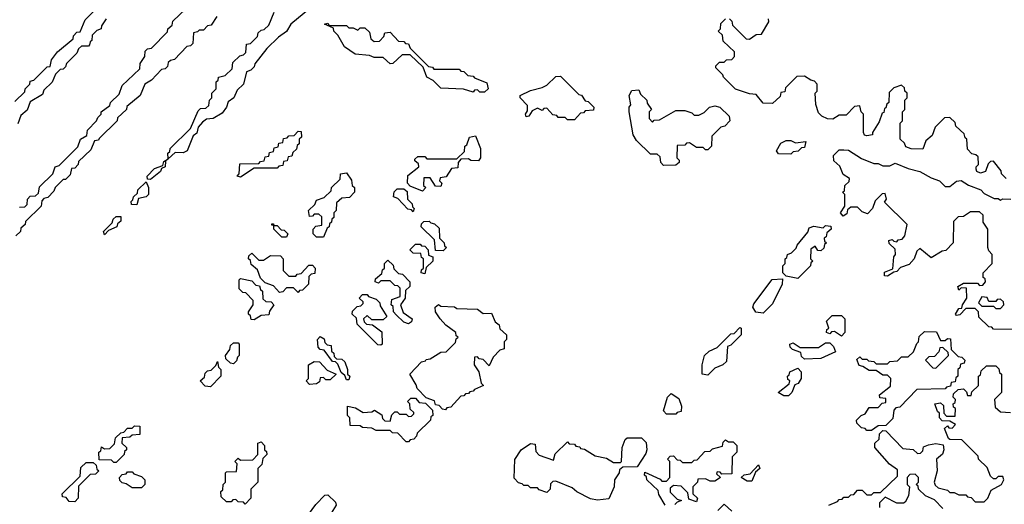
# Model space of a CAD drawing. Extents: x 2708302 to 2968450, y 494490 to 722710.
# Tile 259 of 284: x 2898646 to 2902922, y 679759 to 681865. Entities that reach past the tile are written whole.
import ezdxf

# ---------------------------------------------------------------- set-up
doc = ezdxf.new("R2010")
doc.units = 0

msp = doc.modelspace()

# ---------------------------------------------------------------- linework, layer by layer
at = {"layer": '0CON20XD'}
for points in [[(2898625, 681510), (2898668.3, 681551.7), (2898670, 681565), (2898690, 681585), (2898691.7, 681598.3), (2898708.3, 681601.7), (2898765, 681660), (2898778.3, 681661.7), (2898785, 681690), (2898810, 681725), (2898878.3, 681781.7), (2898880, 681795), (2898895, 681810), (2898908.3, 681811.7), (2898930, 681865), (2898978.3, 681911.7)], [(2898645, 681050), (2898668.3, 681051.7), (2898678.3, 681061.7), (2898680, 681085), (2898691.7, 681098.3), (2898715, 681100), (2898728.3, 681111.7), (2898731.7, 681138.3), (2898790, 681195), (2898800, 681225), (2898818.3, 681231.7), (2898898.3, 681311.7), (2898910, 681345), (2898938.3, 681361.7), (2898940, 681385), (2898980, 681425), (2898985, 681440), (2899000, 681455), (2899000, 681465), (2899038.3, 681491.7), (2899040, 681505), (2899078.3, 681541.7), (2899091.7, 681578.3), (2899140, 681625), (2899168.3, 681651.7), (2899170, 681675), (2899190, 681705), (2899191.7, 681728.3), (2899201.7, 681738.3), (2899218.3, 681741.7), (2899288.3, 681811.7), (2899290, 681825), (2899308.3, 681841.7), (2899311.7, 681858.3), (2899368.3, 681911.7)], [(2899905.7, 681914.3), (2899824, 681846), (2899805, 681813.3), (2899770.7, 681789.3), (2899720, 681740), (2899667.5, 681672.5), (2899665, 681660), (2899650, 681645), (2899631.7, 681638.3), (2899618, 681585), (2899591.2, 681558.8), (2899576.2, 681525), (2899551.7, 681508.3), (2899544.2, 681485), (2899525, 681458), (2899486.7, 681435), (2899457.5, 681432.5), (2899440, 681420), (2899421.7, 681398.3), (2899415, 681372.5), (2899400, 681360), (2899373.8, 681295), (2899356.4, 681286.4), (2899321.7, 681288.3), (2899290.4, 681259.6), (2899280, 681250), (2899277.5, 681225), (2899261.7, 681218.3), (2899257.5, 681205), (2899215, 681170)], [(2899501.7, 681878.3), (2899478.3, 681841.7), (2899461.7, 681838.3), (2899445, 681820), (2899425, 681820), (2899418.3, 681811.7), (2899401.7, 681808.3), (2899398.3, 681761.7), (2899388.3, 681751.7), (2899371.7, 681748.3), (2899318.3, 681691.7), (2899301.7, 681688.3), (2899291.7, 681678.3), (2899288.3, 681661.7), (2899278.3, 681651.7), (2899261.7, 681648.3), (2899218.3, 681601.7), (2899190, 681585), (2899170, 681535), (2899111.7, 681488.3), (2899110, 681475), (2899071.7, 681438.3), (2899070, 681425), (2898991.7, 681348.3), (2898988.3, 681341.7), (2898971.7, 681338.3), (2898955, 681300), (2898901.7, 681248.3), (2898900, 681235), (2898885, 681220), (2898871.7, 681218.3), (2898865, 681190), (2898845, 681170), (2898835, 681170), (2898800, 681135), (2898795, 681120), (2898768.3, 681091.7), (2898751.7, 681088.3), (2898741.7, 681078.3), (2898740, 681055), (2898671.7, 680988.3), (2898670, 680975), (2898651.7, 680958.3), (2898650, 680945), (2898630, 680925)], [(2899021.7, 681868.3), (2899001.7, 681838.3), (2899000, 681825), (2898981.7, 681818.3), (2898961.7, 681798.3), (2898960, 681775), (2898951.7, 681768.3), (2898950, 681755), (2898945, 681750), (2898915, 681750), (2898901.7, 681738.3), (2898895, 681720), (2898850, 681675), (2898845, 681660), (2898835, 681650), (2898821.7, 681648.3), (2898801.7, 681628.3), (2898787, 681593), (2898751.7, 681558.3), (2898745, 681540), (2898691.7, 681508.3), (2898678.3, 681471.7), (2898651.7, 681448.3), (2898638.3, 681411.7)], [(2899215, 681170), (2899201.7, 681171.7), (2899200, 681185), (2899231.7, 681218.3), (2899268.3, 681231.7), (2899271.7, 681248.3), (2899290.4, 681259.6), (2899290, 681285), (2899298.3, 681291.7), (2899300, 681305), (2899388.3, 681391.7), (2899421.7, 681468.3), (2899431.7, 681478.3), (2899455, 681480), (2899468.3, 681491.7), (2899470, 681515), (2899480, 681525), (2899480, 681545), (2899500, 681565), (2899500, 681595), (2899508.3, 681601.7), (2899510, 681615), (2899538.3, 681621.7), (2899568.3, 681651.7), (2899571.7, 681678.3), (2899601.7, 681708.3), (2899618.3, 681711.7), (2899628.3, 681721.7), (2899631.7, 681758.3), (2899648.3, 681761.7), (2899678.3, 681791.7), (2899681.7, 681808.3), (2899695, 681820), (2899708.3, 681821.7), (2899728.3, 681841.7), (2899751.7, 681898.3)], [(2902930, 681175), (2902910, 681195), (2902908.3, 681208.3), (2902875, 681250), (2902861.7, 681248.3), (2902851.7, 681238.3), (2902840, 681205), (2902818.3, 681198.3), (2902802.5, 681205), (2902800, 681215), (2902800, 681225), (2902810, 681235), (2902808.3, 681268.3), (2902798.3, 681278.3), (2902781.7, 681281.7), (2902761.7, 681301.7), (2902760, 681345), (2902751.7, 681351.7), (2902748.3, 681368.3), (2902711.7, 681401.7), (2902708.3, 681418.3), (2902685, 681440), (2902661.7, 681438.3), (2902621.7, 681398.3), (2902608.3, 681361.7), (2902581.7, 681338.3), (2902568.3, 681301.7), (2902517, 681303), (2902495, 681312.5), (2902488.3, 681328.3), (2902470, 681345), (2902470, 681415), (2902480, 681425), (2902480, 681465), (2902490, 681475), (2902490, 681515), (2902500, 681525), (2902500, 681545), (2902490, 681555), (2902488.3, 681568.3), (2902475, 681580), (2902441.7, 681568.3), (2902421.7, 681548.3), (2902420, 681505), (2902411.7, 681498.3), (2902408.3, 681481.7), (2902401.7, 681478.3), (2902398.3, 681461.7), (2902391.7, 681458.3), (2902378.3, 681421.7), (2902350, 681375), (2902350, 681365), (2902325, 681360), (2902315, 681362.5), (2902310, 681375), (2902310, 681455), (2902300, 681465), (2902295, 681490), (2902271.7, 681488.3), (2902235, 681450), (2902205, 681450), (2902177, 681433), (2902153.6, 681433.6), (2902130, 681445), (2902115, 681460), (2902103, 681497), (2902100, 681545), (2902110, 681555), (2902110, 681585), (2902098.3, 681598.3), (2902081.7, 681601.7), (2902055, 681620), (2902021.7, 681618.3), (2901971.7, 681568.3), (2901968.3, 681551.7), (2901951.7, 681548.3), (2901948.3, 681531.7), (2901915, 681500), (2901875, 681502.5), (2901845, 681540), (2901815, 681543.3), (2901755, 681562.5), (2901702.5, 681615), (2901700, 681625), (2901670, 681655), (2901670, 681665), (2901685, 681680), (2901705, 681680), (2901715, 681690), (2901738.3, 681691.7), (2901750, 681705), (2901750, 681725), (2901701.7, 681771.7), (2901698.3, 681798.3), (2901680, 681815), (2901690, 681825), (2901691.7, 681848.3), (2901711.7, 681868.3)], [(2901728.3, 681868.3), (2901738.3, 681858.3), (2901741.7, 681841.7), (2901801.7, 681781.7), (2901815, 681780), (2901845, 681800), (2901868.3, 681801.7), (2901900, 681855), (2901898.3, 681868.3)], [(2900665, 681550), (2900645, 681550), (2900635, 681560), (2900621.7, 681558.3), (2900615, 681550), (2900573.6, 681563.6), (2900475, 681568), (2900441.2, 681601.2), (2900413.8, 681615), (2900398.3, 681658.3), (2900341.7, 681711.7), (2900307.5, 681712.5), (2900266.1, 681673.9), (2900255, 681673.3), (2900225, 681700), (2900185, 681700), (2900165, 681710), (2900102.5, 681715), (2900057, 681747), (2900028.3, 681798.3), (2900010, 681815), (2900008.3, 681828.3), (2899970, 681845), (2899985, 681850), (2899990, 681840), (2900065, 681840), (2900075, 681830), (2900095, 681830), (2900115, 681820), (2900125, 681830), (2900145, 681830), (2900165, 681810), (2900171.7, 681781.7), (2900185, 681770), (2900208.3, 681771.7), (2900228.3, 681791.7), (2900231.7, 681808.3), (2900255, 681810), (2900291.7, 681771.7), (2900315, 681770), (2900321.7, 681761.7), (2900335, 681760), (2900341.7, 681741.7), (2900421.7, 681661.7), (2900438.3, 681658.3), (2900445, 681650), (2900555, 681650), (2900561.7, 681641.7), (2900575, 681640), (2900591.7, 681621.7), (2900615, 681620), (2900621.7, 681611.7), (2900675, 681590), (2900680, 681565), (2900665, 681550)], [(2901055, 681430), (2901025, 681430), (2901015, 681440), (2900985, 681440), (2900978.3, 681448.3), (2900961.7, 681451.7), (2900935, 681480), (2900921.7, 681478.3), (2900915, 681470), (2900895, 681480), (2900871.7, 681468.3), (2900857.5, 681445), (2900845, 681443.3), (2900842.5, 681455), (2900851.7, 681468.3), (2900851.7, 681491.7), (2900820, 681525), (2900820, 681535), (2900865, 681557.5), (2900915, 681570), (2900935, 681580), (2900975, 681617.5), (2900995, 681620), (2901075, 681540), (2901086.4, 681536.4), (2901101.7, 681511.7), (2901115, 681510), (2901140, 681485), (2901138.3, 681471.7), (2901101.7, 681468.3), (2901095, 681460), (2901081.7, 681458.3), (2901055, 681430)], [(2901441.7, 681231.7), (2901430, 681245), (2901428.3, 681268.3), (2901415, 681280), (2901385, 681280), (2901325, 681340), (2901310, 681365), (2901292.5, 681465), (2901292.5, 681485), (2901300, 681495), (2901292.5, 681535), (2901305, 681557.5), (2901335, 681560), (2901341.7, 681541.7), (2901370, 681515), (2901371.7, 681501.7), (2901390, 681475), (2901380, 681465), (2901380, 681435), (2901395, 681420), (2901401.7, 681428.3), (2901425, 681430), (2901495, 681470), (2901535, 681470), (2901565, 681460), (2901575, 681450), (2901595, 681450), (2901618.3, 681461.7), (2901642.5, 681485), (2901665, 681490), (2901686.7, 681485), (2901727.5, 681445), (2901730, 681425), (2901708.3, 681401.7), (2901691.7, 681398.3), (2901651.7, 681358.3), (2901650, 681315), (2901635, 681300), (2901625, 681300), (2901615, 681310), (2901585, 681310), (2901555, 681330), (2901541.7, 681328.3), (2901535, 681320), (2901501.7, 681318.3), (2901500, 681265), (2901510, 681255), (2901510, 681245), (2901495, 681232.5), (2901441.7, 681231.7)], [(2899605, 681180), (2899590, 681185), (2899600, 681195), (2899601.7, 681238.3), (2899685, 681240), (2899691.7, 681248.3), (2899708.3, 681251.7), (2899711.7, 681268.3), (2899728.3, 681271.7), (2899731.7, 681288.3), (2899748.3, 681291.7), (2899751.7, 681308.3), (2899768.3, 681311.7), (2899771.7, 681328.3), (2899788.3, 681331.7), (2899791.7, 681348.3), (2899808.3, 681351.7), (2899815, 681360), (2899838.3, 681361.7), (2899855, 681380), (2899868.3, 681378.3), (2899870, 681355), (2899860, 681345), (2899860, 681325), (2899851.7, 681318.3), (2899848.3, 681301.7), (2899831.7, 681288.3), (2899828.3, 681271.7), (2899811.7, 681268.3), (2899808.3, 681251.7), (2899791.7, 681248.3), (2899788.3, 681231.7), (2899771.7, 681228.3), (2899765, 681220), (2899665, 681220), (2899605, 681180)], [(2900395, 681120), (2900341.7, 681141.7), (2900330, 681155), (2900331.7, 681188.3), (2900380, 681225), (2900378.3, 681238.3), (2900361.7, 681251.7), (2900361.7, 681258.3), (2900375, 681270), (2900405, 681270), (2900415, 681260), (2900545, 681260), (2900578.3, 681291.7), (2900580, 681315), (2900588.3, 681321.7), (2900600, 681355), (2900625, 681360), (2900647.5, 681305), (2900647.5, 681265), (2900638.3, 681251.7), (2900605, 681252.5), (2900595, 681260), (2900561.7, 681258.3), (2900550, 681245), (2900548.3, 681221.7), (2900521.7, 681218.3), (2900498.3, 681181.7), (2900471.7, 681178.3), (2900470, 681165), (2900480, 681155), (2900475, 681140), (2900451.7, 681141.7), (2900428.3, 681178.3), (2900401.7, 681178.3), (2900400, 681145), (2900410, 681135), (2900395, 681120)], [(2901995, 681280), (2901941.7, 681281.7), (2901932.5, 681295), (2901951.7, 681328.3), (2901975, 681340), (2901995, 681340), (2902015, 681330), (2902060, 681335), (2902055, 681310), (2902041.7, 681308.3), (2902027, 681293), (2902005, 681290), (2901995, 681280)], [(2902958.3, 680518.3), (2902875, 680520), (2902868.3, 680528.3), (2902855, 680530), (2902811.7, 680571.7), (2902810, 680595), (2902795, 680610), (2902755, 680610), (2902728.3, 680581.7), (2902715, 680580), (2902710, 680585), (2902725, 680610), (2902738.3, 680611.7), (2902740, 680625), (2902760, 680655), (2902758.3, 680698.3), (2902735, 680700), (2902725, 680690), (2902720, 680705), (2902745, 680720), (2902805, 680720), (2902815, 680710), (2902828.3, 680711.7), (2902840, 680725), (2902838.3, 680738.3), (2902830, 680745), (2902830, 680765), (2902870, 680805), (2902870, 680845), (2902855, 680860), (2902850, 680875), (2902850, 680955), (2902830, 680985), (2902830, 681015), (2902815, 681030), (2902775, 681030), (2902745, 681010), (2902721.7, 681008.3), (2902701.7, 680988.3), (2902700, 680895), (2902668.3, 680861.7), (2902651.7, 680858.3), (2902605, 680830), (2902555, 680870), (2902541.7, 680858.3), (2902530, 680825), (2902508.3, 680801.7), (2902471.7, 680788.3), (2902455, 680770), (2902441.7, 680768.3), (2902415, 680750), (2902401.7, 680751.7), (2902401.7, 680768.3), (2902438.3, 680781.7), (2902442.5, 680835), (2902450, 680845), (2902448.3, 680868.3), (2902421.7, 680891.7), (2902420, 680905), (2902435, 680910), (2902441.7, 680901.7), (2902455, 680900), (2902461.7, 680908.3), (2902478.3, 680911.7), (2902490, 680925), (2902500, 680975), (2902401.7, 681071.7), (2902410, 681085), (2902405, 681110), (2902391.7, 681108.3), (2902361.7, 681078.3), (2902350, 681045), (2902328.3, 681021.7), (2902305, 681030), (2902285, 681050), (2902255, 681050), (2902241.7, 681038.3), (2902238.3, 681021.7), (2902221.7, 681011.7), (2902210, 681025), (2902230, 681055), (2902230, 681105), (2902220, 681115), (2902228.3, 681121.7), (2902230, 681145), (2902248.3, 681161.7), (2902250, 681175), (2902221.7, 681191.7), (2902208.3, 681228.3), (2902181.7, 681251.7), (2902180, 681275), (2902205, 681300), (2902225, 681300), (2902245, 681297.5), (2902301.7, 681261.7), (2902355, 681240), (2902375, 681240), (2902395, 681230), (2902425, 681230), (2902448.3, 681241.7), (2902505, 681217.5), (2902555.9, 681205.9), (2902605, 681177.5), (2902640, 681165), (2902665, 681140), (2902685, 681140), (2902715, 681162.5), (2902735, 681166.2), (2902766.2, 681146.2), (2902820, 681125), (2902835, 681110), (2902878.3, 681088.3), (2902895, 681087.5), (2902905, 681080), (2902915, 681086.7), (2902950, 681085)], [(2899965, 680920), (2899935, 680920), (2899920, 680935), (2899920, 680955), (2899931.7, 680968.3), (2899958.3, 680971.7), (2899958.3, 681008.3), (2899945, 681020), (2899925, 681020), (2899918.3, 681011.7), (2899905, 681010), (2899900, 681035), (2899928.3, 681061.7), (2899935, 681080), (2899968.3, 681091.7), (2899998.3, 681121.7), (2900000, 681135), (2900038.3, 681171.7), (2900040, 681195), (2900065, 681200), (2900087, 681167), (2900090, 681145), (2900100, 681135), (2900100, 681115), (2900078.3, 681091.7), (2900045, 681090), (2900021.7, 681068.3), (2900020, 681035), (2900010, 681025), (2900010, 681005), (2900001.7, 680998.3), (2900000, 680985), (2899991.7, 680978.3), (2899990, 680965), (2899981.7, 680958.3), (2899965, 680920)], [(2899155, 681060), (2899131.7, 681061.7), (2899130, 681075), (2899138.3, 681081.7), (2899140, 681095), (2899158.3, 681111.7), (2899160, 681125), (2899195, 681160), (2899206, 681136), (2899205.6, 681105), (2899195, 681094.4), (2899161.7, 681088.3), (2899155, 681060)], [(2900355, 681030), (2900348.3, 681038.3), (2900331.7, 681041.7), (2900288.3, 681088.3), (2900270, 681095), (2900273, 681117), (2900285, 681130), (2900315, 681130), (2900328.3, 681118.3), (2900330, 681085), (2900350, 681065), (2900351.7, 681051.7), (2900360, 681045), (2900355, 681030)], [(2899015, 680930), (2899010, 680945), (2899048.3, 680981.7), (2899051.7, 680998.3), (2899065, 681010), (2899085, 681010), (2899085, 680990), (2899071.7, 680978.3), (2899067.5, 680965), (2899031.7, 680948.3), (2899015, 680930)], [(2899805, 680920), (2899785, 680920), (2899750, 680955), (2899750, 680970), (2899741.7, 680971.7), (2899741.7, 680978.3), (2899748.3, 680978.3), (2899750, 680970), (2899765, 680970), (2899781.7, 680951.7), (2899795, 680950), (2899810, 680935), (2899805, 680920)], [(2900485, 680860), (2900451.7, 680861.7), (2900448.3, 680908.3), (2900390, 680965), (2900391.7, 680978.3), (2900401.7, 680988.3), (2900425, 680990), (2900431.7, 680981.7), (2900448.3, 680978.3), (2900468.3, 680958.3), (2900470, 680915), (2900490, 680895), (2900491.7, 680881.7), (2900500, 680875), (2900485, 680860)], [(2902025, 680740), (2901975, 680750), (2901960, 680765), (2901960, 680795), (2901970, 680805), (2901970, 680825), (2901978.3, 680831.7), (2901980, 680845), (2901998.3, 680851.7), (2902018.3, 680871.7), (2902022.5, 680885), (2902068.3, 680941.7), (2902075, 680960), (2902095, 680967.5), (2902135, 680960), (2902145, 680970), (2902168.3, 680968.3), (2902170, 680955), (2902151.7, 680938.3), (2902148.3, 680921.7), (2902140, 680915), (2902141.7, 680901.7), (2902150, 680895), (2902141.7, 680888.3), (2902138.3, 680871.7), (2902125, 680860), (2902111.7, 680861.7), (2902100, 680880), (2902081.7, 680868.3), (2902080, 680825), (2902090, 680815), (2902081.7, 680808.3), (2902080, 680795), (2902025, 680740)], [(2900405, 680760), (2900390, 680765), (2900391.7, 680778.3), (2900400, 680785), (2900400, 680825), (2900391.7, 680831.7), (2900388.3, 680848.3), (2900355, 680850), (2900340, 680865), (2900365, 680890), (2900385, 680890), (2900391.7, 680881.7), (2900405, 680880), (2900420, 680865), (2900421.7, 680841.7), (2900440, 680835), (2900440, 680815), (2900411.7, 680788.3), (2900405, 680760)], [(2899855, 680680), (2899835, 680700), (2899805, 680700), (2899788.3, 680681.7), (2899775, 680680), (2899748.3, 680708.3), (2899711.7, 680721.7), (2899691.7, 680741.7), (2899678.3, 680778.3), (2899651.7, 680801.7), (2899648.3, 680818.3), (2899640, 680825), (2899641.7, 680838.3), (2899655, 680850), (2899685, 680820), (2899705, 680820), (2899735, 680840), (2899778.3, 680838.3), (2899790, 680825), (2899790, 680775), (2899815, 680750), (2899845, 680750), (2899851.7, 680758.3), (2899868.3, 680761.7), (2899901.7, 680798.3), (2899918.3, 680798.3), (2899930, 680785), (2899928.3, 680761.7), (2899911.7, 680758.3), (2899901.7, 680748.3), (2899900, 680715), (2899875, 680690), (2899861.7, 680688.3), (2899855, 680680)], [(2900335, 680542.5), (2900315, 680550), (2900281.7, 680581.7), (2900270, 680595), (2900268.3, 680618.3), (2900260, 680625), (2900261.7, 680648.3), (2900298.3, 680661.7), (2900298.3, 680698.3), (2900288.3, 680708.3), (2900275, 680710), (2900255, 680730), (2900215, 680730), (2900205, 680720), (2900190, 680725), (2900191.7, 680738.3), (2900218.3, 680761.7), (2900221.7, 680778.3), (2900230, 680785), (2900230, 680805), (2900245, 680820), (2900268.3, 680798.3), (2900271.7, 680781.7), (2900291.7, 680761.7), (2900308.3, 680758.3), (2900340, 680725), (2900340, 680705), (2900321.7, 680688.3), (2900320, 680655), (2900300, 680625), (2900311.7, 680591.7), (2900350, 680565), (2900348.3, 680551.7), (2900335, 680542.5)], [(2899665, 680560), (2899651.7, 680561.7), (2899648.3, 680578.3), (2899640, 680585), (2899640, 680595), (2899660, 680625), (2899660, 680645), (2899628.3, 680678.3), (2899615, 680680), (2899600, 680695), (2899600, 680735), (2899605, 680740), (2899655, 680730), (2899671.7, 680711.7), (2899688.3, 680708.3), (2899691.7, 680691.7), (2899700, 680685), (2899701.7, 680651.7), (2899715, 680640), (2899738.3, 680638.3), (2899750, 680625), (2899731.7, 680598.3), (2899728.3, 680581.7), (2899695, 680580), (2899665, 680560)], [(2901875, 680590), (2901843.6, 680593.6), (2901830, 680615), (2901835, 680630), (2901913.6, 680736.4), (2901958.3, 680738.3), (2901957.5, 680715), (2901915, 680630), (2901875, 680590)], [(2900215, 680450), (2900201.7, 680451.7), (2900111.7, 680541.7), (2900108.3, 680568.3), (2900090, 680585), (2900091.7, 680598.3), (2900111.7, 680618.3), (2900128.3, 680621.7), (2900138.3, 680631.7), (2900138.3, 680638.3), (2900120, 680655), (2900135, 680670), (2900155, 680670), (2900161.7, 680661.7), (2900195, 680650), (2900210, 680635), (2900211.7, 680621.7), (2900240, 680575), (2900225, 680560), (2900175, 680560), (2900155, 680580), (2900140, 680565), (2900141.7, 680551.7), (2900151.7, 680541.7), (2900178.3, 680538.3), (2900218.3, 680508.3), (2900220, 680455), (2900215, 680450)], [(2900495, 680170), (2900481.7, 680171.7), (2900468.3, 680188.3), (2900451.7, 680191.7), (2900448.3, 680208.3), (2900411.7, 680221.7), (2900371.7, 680261.7), (2900368.3, 680278.3), (2900340, 680325), (2900391.7, 680378.3), (2900408.3, 680381.7), (2900411.7, 680388.3), (2900428.3, 680391.7), (2900475, 680420), (2900498.3, 680421.7), (2900538.3, 680461.7), (2900541.7, 680478.3), (2900550, 680485), (2900541.7, 680491.7), (2900540, 680505), (2900497, 680537), (2900472.5, 680565), (2900452.5, 680595), (2900450, 680615), (2900465, 680627.5), (2900475, 680620), (2900535, 680617.5), (2900545, 680610), (2900635, 680607.5), (2900658.3, 680588.3), (2900695, 680590), (2900711.7, 680551.7), (2900728.3, 680538.3), (2900731.7, 680521.7), (2900760, 680495), (2900760, 680475), (2900750, 680465), (2900750, 680435), (2900731.7, 680428.3), (2900701.7, 680398.3), (2900685, 680360), (2900658.3, 680388.3), (2900641.7, 680391.7), (2900635, 680400), (2900621.7, 680398.3), (2900620, 680365), (2900640, 680335), (2900650, 680285), (2900660, 680275), (2900621.7, 680258.3), (2900615, 680250), (2900601.7, 680248.3), (2900595, 680240), (2900581.7, 680238.3), (2900575, 680230), (2900561.7, 680228.3), (2900518.3, 680181.7), (2900501.7, 680178.3), (2900495, 680170)], [(2902905, 680610), (2902920, 680625), (2902918.3, 680638.3), (2902905, 680650), (2902891.7, 680648.3), (2902885, 680640), (2902855, 680640), (2902848.3, 680658.3), (2902825, 680660), (2902810, 680635), (2902825, 680620), (2902875, 680620), (2902885, 680610), (2902905, 680610)], [(2902215, 680490), (2902185, 680510), (2902171.7, 680508.3), (2902165, 680500), (2902150, 680505), (2902151.7, 680518.3), (2902160, 680525), (2902150, 680555), (2902175, 680580), (2902215, 680580), (2902230, 680565), (2902230, 680505), (2902215, 680490)], [(2901635, 680320), (2901610, 680325), (2901610, 680365), (2901620, 680405), (2901640, 680425), (2901675, 680440), (2901735, 680500), (2901748.3, 680501.7), (2901773, 680527), (2901780, 680525), (2901780, 680495), (2901735, 680450), (2901720, 680445), (2901715, 680380), (2901700, 680365), (2901665, 680350), (2901635, 680320)], [(2902345, 680080), (2902325, 680080), (2902318.3, 680088.3), (2902301.7, 680091.7), (2902281.7, 680111.7), (2902280, 680125), (2902300, 680145), (2902318.3, 680151.7), (2902335, 680180), (2902375, 680180), (2902391.7, 680198.3), (2902408.3, 680201.7), (2902408.3, 680218.3), (2902381.7, 680221.7), (2902380, 680235), (2902428.3, 680271.7), (2902430, 680305), (2902415, 680320), (2902395, 680320), (2902365, 680340), (2902335, 680340), (2902308.3, 680358.3), (2902291.7, 680361.7), (2902281.7, 680388.3), (2902295, 680400), (2902305, 680390), (2902325, 680390), (2902331.7, 680381.7), (2902355, 680380), (2902365, 680370), (2902415, 680370), (2902425, 680380), (2902458.3, 680381.7), (2902475, 680400), (2902505, 680400), (2902528.3, 680421.7), (2902541.7, 680458.3), (2902550, 680465), (2902551.7, 680488.3), (2902575, 680510), (2902628.3, 680508.3), (2902645, 680470), (2902665, 680470), (2902675, 680480), (2902688.3, 680478.3), (2902691.7, 680431.7), (2902721.7, 680401.7), (2902738.3, 680398.3), (2902750, 680385), (2902748.3, 680371.7), (2902731.7, 680368.3), (2902728.3, 680351.7), (2902720, 680345), (2902720, 680315), (2902711.7, 680308.3), (2902708.3, 680291.7), (2902691.7, 680288.3), (2902688.3, 680271.7), (2902671.7, 680268.3), (2902665, 680260), (2902541.7, 680258.3), (2902468.3, 680181.7), (2902451.7, 680178.3), (2902441.7, 680168.3), (2902438.3, 680131.7), (2902408.3, 680101.7), (2902375, 680100), (2902345, 680080)], [(2899575, 680370), (2899561.7, 680371.7), (2899541.7, 680391.7), (2899540, 680405), (2899558.3, 680431.7), (2899561.7, 680448.3), (2899575, 680460), (2899595, 680460), (2899600, 680455), (2899600, 680405), (2899591.7, 680398.3), (2899588.3, 680381.7), (2899575, 680370)], [(2900075, 680300), (2900065, 680300), (2900058.3, 680318.3), (2900041.7, 680331.7), (2900028.3, 680368.3), (2900018.3, 680378.3), (2900005, 680380), (2899968.3, 680428.3), (2899951.7, 680431.7), (2899941.7, 680441.7), (2899940, 680475), (2899951.7, 680488.3), (2899968.3, 680478.3), (2899971.7, 680461.7), (2899981.7, 680451.7), (2899998.3, 680448.3), (2900000, 680425), (2900010, 680415), (2900011.7, 680401.7), (2900021.7, 680391.7), (2900045, 680390), (2900058.3, 680378.3), (2900070, 680345), (2900070, 680325), (2900080, 680315), (2900075, 680300)], [(2902055, 680390), (2902041.7, 680401.7), (2902038.3, 680418.3), (2902001.7, 680431.7), (2901991.7, 680441.7), (2901990, 680455), (2902005, 680460), (2902035, 680440), (2902115, 680440), (2902145, 680460), (2902165, 680460), (2902180, 680445), (2902188.3, 680421.7), (2902125, 680392.5), (2902055, 680390)], [(2902625, 680350), (2902680, 680405), (2902678.3, 680418.3), (2902655, 680440), (2902641.7, 680438.3), (2902638.3, 680421.7), (2902618.3, 680401.7), (2902595, 680400), (2902580, 680385), (2902611.7, 680351.7), (2902625, 680350)], [(2899475, 680270), (2899451.7, 680271.7), (2899430, 680295), (2899448.3, 680311.7), (2899451.7, 680328.3), (2899461.7, 680338.3), (2899478.3, 680341.7), (2899498.3, 680361.7), (2899505, 680380), (2899510, 680355), (2899520, 680345), (2899520, 680315), (2899475, 680270)], [(2899905, 680280), (2899890, 680295), (2899900, 680305), (2899900, 680365), (2899925, 680380), (2899948.3, 680378.3), (2899981.7, 680341.7), (2900020, 680325), (2899995, 680300), (2899975, 680300), (2899965, 680310), (2899951.7, 680308.3), (2899948.3, 680291.7), (2899935, 680282.5), (2899905, 680280)], [(2901985, 680230), (2901965, 680230), (2901940, 680245), (2901988.3, 680281.7), (2901990, 680295), (2901981.7, 680301.7), (2901980, 680315), (2901988.3, 680321.7), (2901990, 680335), (2902025, 680350), (2902040, 680335), (2902040, 680305), (2902026.4, 680283.6), (2902011.7, 680278.3), (2902000, 680245), (2901985, 680230)], [(2902160, 679755), (2902198.3, 679771.7), (2902205, 679780), (2902218.3, 679781.7), (2902225, 679790), (2902245, 679790), (2902255, 679800), (2902268.3, 679801.7), (2902285, 679820), (2902305, 679820), (2902325, 679800), (2902345, 679800), (2902355, 679810), (2902385, 679810), (2902458.3, 679881.7), (2902458.3, 679908.3), (2902423.6, 679933.6), (2902360, 680005), (2902360, 680025), (2902378.3, 680041.7), (2902380, 680065), (2902395, 680080), (2902408.3, 680078.3), (2902481.7, 680001.7), (2902527, 679997), (2902545, 679980), (2902558.3, 679981.7), (2902568.3, 679991.7), (2902571.7, 680008.3), (2902592.5, 680017.5), (2902625, 680022.5), (2902656.7, 680016.7), (2902660, 679995), (2902653.6, 679976.4), (2902627.5, 679955), (2902630, 679905), (2902617.5, 679855), (2902621.7, 679841.7), (2902635, 679830), (2902675, 679820), (2902685, 679810), (2902705, 679810), (2902725, 679800), (2902755, 679800), (2902761.7, 679791.7), (2902778.3, 679788.3), (2902795, 679770), (2902835, 679770), (2902850, 679785), (2902865, 679820), (2902910, 679845), (2902920, 679865), (2902915, 679880), (2902895, 679880), (2902885, 679870), (2902875, 679870), (2902861.7, 679881.7), (2902848.3, 679918.3), (2902810, 679955), (2902808.3, 679968.3), (2902738.3, 680038.3), (2902685, 680040), (2902680, 680045), (2902661.7, 680088.3), (2902675, 680100), (2902681.7, 680091.7), (2902695, 680090), (2902710, 680105), (2902685, 680120), (2902651.7, 680121.7), (2902640, 680135), (2902640, 680155), (2902631.7, 680161.7), (2902620, 680195), (2902645, 680200), (2902658.3, 680188.3), (2902660, 680155), (2902671.7, 680141.7), (2902708.3, 680141.7), (2902710, 680175), (2902701.7, 680181.7), (2902700, 680195), (2902708.3, 680201.7), (2902710, 680215), (2902700, 680225), (2902701.7, 680238.3), (2902721.7, 680258.3), (2902745, 680260), (2902758.3, 680248.3), (2902761.7, 680231.7), (2902778.3, 680231.7), (2902781.7, 680248.3), (2902810, 680275), (2902810, 680315), (2902818.3, 680321.7), (2902821.7, 680338.3), (2902845, 680360), (2902885, 680360), (2902898.3, 680348.3), (2902901.7, 680331.7), (2902910, 680325), (2902910, 680245), (2902880, 680215), (2902881.7, 680181.7), (2902905, 680160), (2902948.3, 680158.3)], [(2900335, 680030), (2900325, 680030), (2900288.3, 680068.3), (2900265, 680070), (2900255, 680080), (2900195, 680080), (2900175, 680090), (2900135, 680092.5), (2900125, 680100), (2900081.7, 680101.7), (2900080, 680135), (2900070, 680145), (2900070, 680185), (2900105, 680177.5), (2900138.3, 680158.3), (2900175, 680160), (2900187.5, 680167.5), (2900218.3, 680148.3), (2900221.7, 680131.7), (2900231.7, 680121.7), (2900255, 680120), (2900261.7, 680148.3), (2900275, 680160), (2900285, 680160), (2900295, 680150), (2900325, 680150), (2900335, 680140), (2900348.3, 680141.7), (2900358.3, 680151.7), (2900358.3, 680158.3), (2900341.7, 680171.7), (2900340, 680195), (2900330, 680205), (2900345, 680220), (2900365, 680220), (2900381.7, 680201.7), (2900408.3, 680198.3), (2900438.3, 680168.3), (2900440, 680145), (2900431.7, 680138.3), (2900430, 680125), (2900371.7, 680068.3), (2900370, 680055), (2900358.3, 680041.7), (2900341.7, 680038.3), (2900335, 680030)], [(2901495, 680150), (2901455, 680150), (2901442.5, 680165), (2901460, 680225), (2901475, 680240), (2901508.3, 680218.3), (2901520, 680185), (2901518.3, 680161.7), (2901501.7, 680158.3), (2901495, 680150)], [(2899065, 679940), (2899055, 679940), (2899045, 679950), (2898991.7, 679951.7), (2898990, 679985), (2898998.3, 679991.7), (2899001.7, 680008.3), (2899015, 680000), (2899038.3, 680001.7), (2899058.3, 680021.7), (2899061.7, 680048.3), (2899085, 680070), (2899098.3, 680071.7), (2899115, 680090), (2899135, 680090), (2899145, 680100), (2899168.3, 680098.3), (2899168.3, 680061.7), (2899135, 680060), (2899125, 680050), (2899091.7, 680048.3), (2899090, 680025), (2899110, 680005), (2899110, 679995), (2899101.7, 679988.3), (2899100, 679975), (2899065, 679940)], [(2899625, 679760), (2899618.3, 679768.3), (2899595, 679770), (2899585, 679780), (2899571.7, 679778.3), (2899565, 679770), (2899545, 679770), (2899521.7, 679791.7), (2899520, 679815), (2899528.3, 679821.7), (2899530, 679845), (2899540, 679855), (2899540, 679895), (2899545, 679900), (2899588.3, 679901.7), (2899590, 679935), (2899580, 679945), (2899595, 679960), (2899605, 679950), (2899658.3, 679951.7), (2899680, 679975), (2899680, 680025), (2899695, 680030), (2899710, 680015), (2899710, 679995), (2899718.3, 679988.3), (2899720, 679975), (2899701.7, 679958.3), (2899698.3, 679931.7), (2899680, 679915), (2899680, 679855), (2899650, 679825), (2899650, 679785), (2899625, 679760)], [(2901155, 679777.5), (2901125, 679783.3), (2901065, 679813.3), (2901045, 679830), (2900975, 679860), (2900961.7, 679858.3), (2900951.7, 679848.3), (2900950, 679825), (2900935, 679810), (2900901.7, 679821.7), (2900895, 679830), (2900865, 679830), (2900855, 679840), (2900835, 679840), (2900828.3, 679848.3), (2900811.7, 679851.7), (2900793, 679873), (2900796.4, 679953.6), (2900824.1, 679995.9), (2900865, 680022.5), (2900885, 680020), (2900888.3, 679988.3), (2900901.7, 679971.7), (2900965, 679950), (2900971.7, 679978.3), (2901025, 680030), (2901031.7, 680021.7), (2901055, 680020), (2901061.7, 680011.7), (2901078.3, 680008.3), (2901081.7, 680001.7), (2901098.3, 679998.3), (2901145, 679970), (2901195, 679960), (2901225, 679940), (2901255, 679940), (2901260, 679945), (2901263.3, 680005), (2901275, 680040), (2901285, 680047.5), (2901347, 680047), (2901367, 680027), (2901370, 679995), (2901365, 679980), (2901328.3, 679921.7), (2901265, 679920), (2901251.7, 679908.3), (2901250, 679895), (2901230, 679865), (2901227.5, 679835), (2901205, 679782.5), (2901155, 679777.5)], [(2901450, 679755), (2901421.7, 679801.7), (2901418.3, 679818.3), (2901370, 679865), (2901368.3, 679878.3), (2901360, 679885), (2901361.7, 679898.3), (2901428.3, 679868.3), (2901435, 679860), (2901455, 679860), (2901470, 679875), (2901470, 679945), (2901460, 679955), (2901471.7, 679968.3), (2901485, 679970), (2901501.7, 679951.7), (2901515, 679950), (2901525, 679940), (2901565, 679940), (2901575, 679950), (2901588.3, 679951.7), (2901621.7, 679988.3), (2901645, 679990), (2901655, 680000), (2901698.3, 680011.7), (2901701.7, 680028.3), (2901711.7, 680038.3), (2901725, 680030), (2901745, 680030), (2901760, 680015), (2901760, 679985), (2901740, 679965), (2901738.3, 679891.7), (2901695, 679890), (2901688.3, 679898.3), (2901675, 679900), (2901671.7, 679891.7), (2901690, 679875), (2901665, 679860), (2901645, 679860), (2901625, 679870), (2901591.7, 679868.3), (2901590, 679855), (2901570, 679835), (2901570, 679805), (2901590, 679785), (2901585, 679770), (2901551.7, 679781.7), (2901548.3, 679808.3), (2901518.3, 679838.3), (2901485, 679840), (2901471.7, 679828.3), (2901471.7, 679811.7), (2901501.7, 679781.7), (2901520, 679775), (2901501.7, 679768.3), (2901491.7, 679758.3)], [(2898885, 679770), (2898861.7, 679771.7), (2898848.3, 679788.3), (2898831.7, 679791.7), (2898830, 679805), (2898908.3, 679881.7), (2898911.7, 679918.3), (2898935, 679940), (2898965, 679940), (2898978.3, 679928.3), (2898981.7, 679911.7), (2898990, 679905), (2898975, 679890), (2898951.7, 679888.3), (2898901.7, 679838.3), (2898900, 679785), (2898885, 679770)], [(2899175, 679830), (2899135, 679830), (2899108.3, 679848.3), (2899091.7, 679851.7), (2899081.7, 679861.7), (2899080, 679875), (2899091.7, 679888.3), (2899108.3, 679891.7), (2899115, 679900), (2899135, 679900), (2899141.7, 679891.7), (2899175, 679880), (2899190, 679865), (2899190, 679845), (2899175, 679830)], [(2901825, 679860), (2901805, 679860), (2901780, 679875), (2901793, 679887), (2901818.3, 679891.7), (2901855, 679930), (2901860, 679915), (2901841.7, 679898.3), (2901825, 679860)], [(2902655, 679740), (2902618.3, 679778.3), (2902580, 679795), (2902550, 679825), (2902548.3, 679838.3), (2902540, 679845), (2902550, 679855), (2902550, 679875), (2902535, 679890), (2902511.7, 679888.3), (2902500, 679875), (2902500, 679845), (2902510, 679835), (2902506.7, 679795), (2902491.7, 679768.3), (2902485, 679763.3), (2902455, 679763.3), (2902405, 679790), (2902380, 679765), (2902380, 679745)], [(2899965, 679680), (2899935, 679680), (2899928.3, 679688.3), (2899911.7, 679691.7), (2899908.3, 679708.3), (2899900, 679715), (2899931.7, 679758.3), (2899971.7, 679798.3), (2899985, 679800), (2900018.3, 679768.3), (2900020, 679755), (2899991.7, 679708.3), (2899988.3, 679691.7), (2899971.7, 679688.3), (2899965, 679680)], [(2901678.3, 679731.7), (2901705, 679760), (2901738.3, 679728.3)]]:
    msp.add_lwpolyline(points, dxfattribs=at)

doc.saveas('drawing.dxf')
